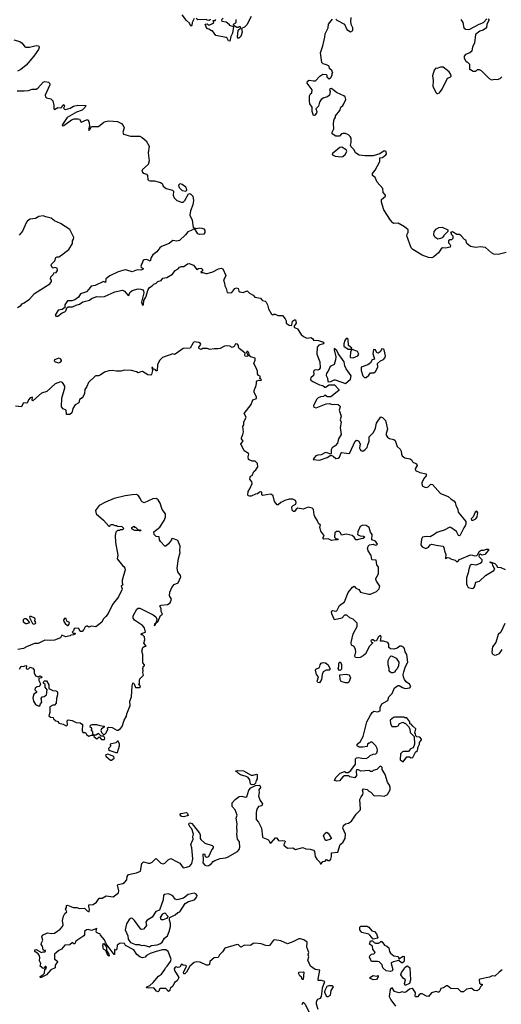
# Model space of a CAD drawing. Extents: x 2106670 to 2323771, y 35271 to 224896.
# Tile 318 of 419: x 2260213 to 2265790, y 143573 to 154978. Entities that reach past the tile are written whole.
import ezdxf

# ---------------------------------------------------------------- set-up
doc = ezdxf.new("R2010")
doc.units = 0

msp = doc.modelspace()

# ---------------------------------------------------------------- linework, layer by layer
at = {"layer": '0CON20XD'}
for points in [[(2262235, 154992), (2262210, 154945), (2262205, 154910), (2262195, 154902), (2262178, 154938), (2262145, 154968), (2262096, 155035)], [(2262895, 155014), (2262845, 154917), (2262815, 154892), (2262782, 154878), (2262789, 154835), (2262779, 154795), (2262765, 154778), (2262745, 154762), (2262737, 154777), (2262744, 154856), (2262768, 154882), (2262770, 154895), (2262755, 154900), (2262742, 154888), (2262728, 154888), (2262692, 154912), (2262690, 154925), (2262716, 154944), (2262721, 154955), (2262719, 154981)], [(2263874, 154984), (2263884, 154974), (2263975, 154925), (2264000, 154865), (2264045, 154839), (2264072, 154855), (2264072, 154885), (2264055, 154915), (2264048, 154955), (2264052, 155005)], [(2262420, 154985), (2262420, 154975), (2262405, 154970), (2262383, 154973), (2262375, 154980), (2262277, 154977), (2262255, 154992)], [(2262570, 154995), (2262550, 154975), (2262555, 154960), (2262602, 154952), (2262638, 154928), (2262640, 154915), (2262688, 154898), (2262677, 154824), (2262659, 154785), (2262645, 154730), (2262632, 154732), (2262616, 154765), (2262605, 154772), (2262486, 154796), (2262445, 154850), (2262435, 154850), (2262405, 154870), (2262380, 154875), (2262362, 154928), (2262385, 154930), (2262395, 154920), (2262415, 154920), (2262447, 154933), (2262460, 154945), (2262452, 154968), (2262475, 154970), (2262485, 154980)], [(2264703, 152507), (2264710, 152515), (2264710, 152545), (2264668, 152578), (2264595, 152620), (2264545, 152618), (2264534, 152624), (2264505, 152658), (2264430, 152775), (2264402, 152865), (2264402, 152895), (2264450, 152935), (2264450, 152945), (2264422, 152975), (2264418, 153025), (2264352, 153095), (2264329, 153149), (2264298, 153175), (2264298, 153195), (2264329, 153235), (2264384, 153335), (2264383, 153377), (2264415, 153383), (2264453, 153415), (2264459, 153425), (2264455, 153452), (2264435, 153461), (2264384, 153426), (2264308, 153402), (2264215, 153400), (2264145, 153409), (2264102, 153435), (2264085, 153470), (2264050, 153505), (2264042, 153525), (2264050, 153555), (2264050, 153605), (2264040, 153625), (2264020, 153645), (2263985, 153660), (2263955, 153660), (2263940, 153655), (2263915, 153630), (2263875, 153630), (2263830, 153655), (2263830, 153675), (2263852, 153715), (2263848, 153775), (2263853, 153827), (2263870, 153845), (2263870, 153865), (2263920, 153925), (2263930, 153965), (2263956, 153984), (2263968, 154002), (2263988, 154055), (2263982, 154085), (2263968, 154098), (2263932, 154112), (2263880, 154135), (2263825, 154180), (2263812, 154178), (2263802, 154168), (2263808, 154145), (2263802, 154105), (2263776, 154084), (2263735, 154073), (2263703, 154055), (2263683, 154025), (2263674, 153976), (2263642, 153945), (2263652, 153915), (2263650, 153895), (2263625, 153870), (2263615, 153870), (2263600, 153915), (2263598, 153965), (2263573, 154003), (2263568, 154035), (2263568, 154095), (2263581, 154119), (2263597, 154133), (2263598, 154165), (2263542, 154245), (2263546, 154265), (2263565, 154277), (2263615, 154269), (2263638, 154272), (2263690, 154325), (2263725, 154348), (2263760, 154345), (2263770, 154335), (2263770, 154315), (2263795, 154292), (2263815, 154310), (2263830, 154335), (2263830, 154355), (2263840, 154365), (2263830, 154375), (2263830, 154385), (2263800, 154415), (2263795, 154440), (2263767, 154457), (2263726, 154466), (2263712, 154482), (2263696, 154595), (2263722, 154675), (2263745, 154775), (2263749, 154815), (2263785, 154885), (2263788, 154925), (2263836, 154984)], [(2265322, 154982), (2265343, 154945), (2265356, 154886), (2265375, 154870), (2265405, 154863), (2265425, 154870), (2265532, 154928), (2265584, 154946), (2265623, 154987)], [(2265637, 154987), (2265648, 154978), (2265623, 154927), (2265620, 154885), (2265581, 154859), (2265542, 154845), (2265493, 154807), (2265480, 154705), (2265458, 154665), (2265448, 154615), (2265426, 154594), (2265374, 154576), (2265358, 154555), (2265358, 154535), (2265375, 154500), (2265385, 154490), (2265395, 154490), (2265420, 154465), (2265420, 154405), (2265425, 154400), (2265435, 154400), (2265465, 154382), (2265495, 154382), (2265515, 154400), (2265535, 154400), (2265555, 154390), (2265649, 154299), (2265675, 154282), (2265715, 154288), (2265746, 154284), (2265775, 154298), (2265795, 154318)], [(2260145, 154744), (2260214, 154725), (2260243, 154705), (2260274, 154665), (2260285, 154661), (2260325, 154660), (2260405, 154679), (2260425, 154677), (2260435, 154670), (2260439, 154655), (2260430, 154635), (2260375, 154555), (2260289, 154451), (2260225, 154401), (2260188, 154382)], [(2265055, 154123), (2265075, 154133), (2265104, 154175), (2265165, 154302), (2265196, 154314), (2265208, 154325), (2265207, 154345), (2265188, 154375), (2265115, 154427), (2265085, 154428), (2265045, 154412), (2265032, 154418), (2265012, 154395), (2264992, 154328), (2264999, 154275), (2264996, 154205), (2265035, 154132), (2265045, 154123), (2265055, 154123)], [(2260185, 154154), (2260265, 154153), (2260315, 154157), (2260357, 154173), (2260405, 154175), (2260423, 154187), (2260485, 154256), (2260505, 154262), (2260545, 154254), (2260558, 154245), (2260561, 154225), (2260509, 154105), (2260510, 154085), (2260525, 154072), (2260575, 154060), (2260598, 154038), (2260609, 153985), (2260607, 153947), (2260615, 153938), (2260655, 153961), (2260685, 153958), (2260698, 153962), (2260711, 153989), (2260725, 153997), (2260732, 153975), (2260720, 153955), (2260732, 153942), (2260745, 153939), (2260798, 153955), (2260835, 153976), (2260885, 153990), (2260978, 153985), (2260972, 153965), (2260935, 153929), (2260872, 153909), (2260764, 153846), (2260708, 153765), (2260704, 153754), (2260709, 153749), (2260725, 153753), (2260811, 153819), (2260845, 153831), (2260891, 153831), (2260906, 153825), (2260925, 153792), (2260985, 153820), (2261005, 153820), (2261018, 153785), (2261020, 153745), (2261008, 153705), (2261015, 153694), (2261027, 153705), (2261045, 153742), (2261125, 153742), (2261187, 153793), (2261205, 153801), (2261244, 153806), (2261345, 153800), (2261392, 153775), (2261413, 153753), (2261421, 153725), (2261409, 153675), (2261415, 153651), (2261495, 153629), (2261605, 153630), (2261632, 153615), (2261678, 153575), (2261712, 153515), (2261702, 153435), (2261711, 153345), (2261699, 153301), (2261634, 153245), (2261626, 153225), (2261642, 153202), (2261681, 153191), (2261692, 153175), (2261698, 153128), (2261708, 153115), (2261725, 153110), (2261775, 153111), (2261845, 153094), (2261861, 153081), (2261875, 153052), (2261910, 153025), (2261982, 153005), (2261993, 152993), (2261991, 152945), (2262000, 152915), (2262033, 152883), (2262085, 152863), (2262105, 152866), (2262125, 152884), (2262168, 152962), (2262184, 152966), (2262195, 152959), (2262216, 152935), (2262224, 152885), (2262216, 152835), (2262189, 152765), (2262182, 152715), (2262212, 152655), (2262223, 152573), (2262255, 152558), (2262295, 152566), (2262323, 152563), (2262345, 152554), (2262356, 152535), (2262356, 152514), (2262344, 152496), (2262295, 152490), (2262275, 152497), (2262245, 152550), (2262225, 152552), (2262198, 152535), (2262159, 152521), (2262133, 152485), (2262065, 152422), (2262034, 152414), (2261985, 152419), (2261945, 152385), (2261855, 152350), (2261836, 152335), (2261800, 152290), (2261755, 152254), (2261737, 152223), (2261725, 152180), (2261685, 152200), (2261655, 152198), (2261641, 152189), (2261616, 152125), (2261621, 152111), (2261642, 152095), (2261637, 152085), (2261615, 152078), (2261575, 152082), (2261515, 152059), (2261455, 152079), (2261435, 152080), (2261355, 152058), (2261258, 152012), (2261212, 151975), (2261208, 151935), (2261185, 151947), (2261085, 151901), (2261039, 151891), (2261015, 151856), (2260985, 151827), (2260917, 151803), (2260895, 151766), (2260853, 151735), (2260815, 151722), (2260765, 151720), (2260737, 151675), (2260737, 151643), (2260705, 151623), (2260658, 151615), (2260624, 151555), (2260633, 151543), (2260655, 151545), (2260705, 151582), (2260735, 151595), (2260748, 151605), (2260760, 151640), (2260775, 151651), (2260825, 151652), (2260865, 151673), (2260907, 151685), (2260945, 151711), (2261021, 151729), (2261045, 151748), (2261105, 151773), (2261135, 151768), (2261195, 151774), (2261314, 151826), (2261405, 151844), (2261428, 151835), (2261465, 151789), (2261475, 151784), (2261490, 151820), (2261517, 151843), (2261585, 151860), (2261615, 151858), (2261638, 151848), (2261647, 151837), (2261650, 151815), (2261624, 151705), (2261635, 151670), (2261645, 151675), (2261652, 151725), (2261675, 151765), (2261700, 151855), (2261715, 151875), (2261745, 151894), (2261765, 151915), (2261795, 151926), (2261814, 151946), (2261852, 151958), (2261872, 151985), (2261915, 151994), (2261981, 152029), (2262015, 152075), (2262047, 152093), (2262065, 152111), (2262085, 152119), (2262115, 152120), (2262155, 152152), (2262175, 152154), (2262225, 152136), (2262263, 152083), (2262284, 152096), (2262315, 152102), (2262328, 152085), (2262330, 152065), (2262315, 152060), (2262312, 152052), (2262335, 152050), (2262367, 152037), (2262385, 152037), (2262451, 152059), (2262515, 152091), (2262545, 152099), (2262564, 152094), (2262599, 152015), (2262593, 151995), (2262573, 151965), (2262586, 151926), (2262587, 151895), (2262605, 151865), (2262615, 151818), (2262655, 151814), (2262671, 151819), (2262704, 151865), (2262725, 151873), (2262741, 151865), (2262750, 151835), (2262761, 151825), (2262800, 151820), (2262847, 151837), (2262875, 151810), (2262916, 151786), (2262934, 151764), (2263002, 151752), (2263018, 151732), (2263025, 151724), (2263055, 151718), (2263067, 151705), (2263083, 151675), (2263095, 151628), (2263127, 151567), (2263145, 151558), (2263154, 151566), (2263172, 151568), (2263203, 151553), (2263255, 151553), (2263288, 151515), (2263299, 151489), (2263300, 151465), (2263335, 151440), (2263355, 151436), (2263365, 151441), (2263373, 151485), (2263395, 151500), (2263405, 151500), (2263416, 151465), (2263389, 151425), (2263394, 151414), (2263428, 151398), (2263473, 151333), (2263499, 151309), (2263539, 151289), (2263585, 151296), (2263604, 151285), (2263616, 151266), (2263672, 151262), (2263730, 151245), (2263733, 151235), (2263727, 151225), (2263675, 151207), (2263659, 151185), (2263654, 151104), (2263687, 151017), (2263694, 150946), (2263682, 150928), (2263665, 150919), (2263635, 150921), (2263620, 150915), (2263614, 150895), (2263620, 150875), (2263617, 150857), (2263585, 150830), (2263580, 150815), (2263585, 150803), (2263606, 150786), (2263685, 150748), (2263725, 150740), (2263745, 150720), (2263755, 150720), (2263795, 150748), (2263857, 150747), (2263909, 150695), (2263910, 150685), (2263815, 150609), (2263778, 150608), (2263745, 150630), (2263732, 150615), (2263695, 150610), (2263671, 150599), (2263651, 150579), (2263614, 150505), (2263620, 150490), (2263645, 150484), (2263761, 150529), (2263795, 150534), (2263835, 150520), (2263855, 150526), (2263902, 150522), (2263922, 150505), (2263925, 150495), (2263911, 150455), (2263935, 150385), (2263923, 150345), (2263936, 150315), (2263924, 150255), (2263935, 150175), (2263905, 150125), (2263895, 150075), (2263865, 150043), (2263831, 150019), (2263819, 149995)], [(2263935, 153389), (2263955, 153393), (2263985, 153422), (2264002, 153455), (2263995, 153470), (2263945, 153500), (2263922, 153498), (2263830, 153425), (2263834, 153414), (2263865, 153399), (2263935, 153389)], [(2262135, 152993), (2262147, 153005), (2262144, 153025), (2262135, 153037), (2262095, 153071), (2262075, 153079), (2262062, 153075), (2262053, 153063), (2262058, 153035), (2262095, 153000), (2262135, 152993)], [(2260187, 151643), (2260225, 151667), (2260241, 151689), (2260265, 151699), (2260325, 151741), (2260383, 151807), (2260563, 151917), (2260582, 151945), (2260582, 151962), (2260570, 151975), (2260572, 151998), (2260605, 152030), (2260610, 152045), (2260635, 152052), (2260652, 152075), (2260645, 152100), (2260615, 152108), (2260595, 152100), (2260587, 152107), (2260578, 152135), (2260582, 152148), (2260618, 152185), (2260630, 152225), (2260645, 152232), (2260667, 152233), (2260685, 152243), (2260780, 152315), (2260823, 152385), (2260823, 152415), (2260837, 152435), (2260840, 152455), (2260795, 152547), (2260685, 152617), (2260615, 152649), (2260578, 152678), (2260515, 152694), (2260485, 152708), (2260435, 152699), (2260395, 152676), (2260335, 152666), (2260305, 152649), (2260292, 152635), (2260245, 152530), (2260225, 152505), (2260205, 152484)], [(2265845, 152283), (2265755, 152258), (2265705, 152262), (2265675, 152278), (2265605, 152340), (2265545, 152346), (2265495, 152341), (2265435, 152352), (2265390, 152385), (2265380, 152425), (2265364, 152434), (2265326, 152476), (2265305, 152490), (2265275, 152490), (2265225, 152522), (2265200, 152515), (2265210, 152505), (2265210, 152495), (2265230, 152475), (2265230, 152445), (2265215, 152430), (2265195, 152430), (2265180, 152415), (2265180, 152395), (2265195, 152380), (2265202, 152362), (2265196, 152344), (2265145, 152333), (2265110, 152335), (2265094, 152326), (2265063, 152277), (2265008, 152232), (2264985, 152220), (2264945, 152222), (2264875, 152251), (2264765, 152318), (2264746, 152336), (2264697, 152475), (2264703, 152507)], [(2265055, 152438), (2265021, 152461), (2265010, 152485), (2265012, 152525), (2265040, 152555), (2265065, 152570), (2265105, 152576), (2265170, 152545), (2265170, 152525), (2265120, 152475), (2265120, 152465), (2265105, 152450), (2265085, 152443), (2265055, 152438)], [(2262696, 151194), (2262675, 151182), (2262646, 151196), (2262605, 151200), (2262584, 151196), (2262535, 151170), (2262506, 151164), (2262465, 151167), (2262415, 151157), (2262385, 151170), (2262335, 151170), (2262315, 151160), (2262295, 151164), (2262287, 151175), (2262287, 151185), (2262312, 151215), (2262308, 151228), (2262288, 151238), (2262235, 151246), (2262220, 151235), (2262188, 151172), (2262105, 151169), (2262025, 151110), (2262005, 151102), (2261985, 151108), (2261866, 151064), (2261836, 151034), (2261809, 150985), (2261805, 150910), (2261795, 150910), (2261784, 150924), (2261760, 150935), (2261755, 150948), (2261742, 150948), (2261750, 150915), (2261740, 150870), (2261731, 150859), (2261695, 150864), (2261635, 150902), (2261615, 150901), (2261585, 150887), (2261565, 150900), (2261506, 150916), (2261425, 150918), (2261385, 150906), (2261335, 150906), (2261285, 150916), (2261245, 150911), (2261195, 150896), (2261145, 150862), (2261125, 150855), (2261096, 150854), (2261085, 150848), (2261010, 150775), (2260991, 150729), (2260969, 150695), (2260963, 150647), (2260946, 150614), (2260935, 150598), (2260905, 150578), (2260899, 150541), (2260855, 150517), (2260828, 150475), (2260818, 150425), (2260795, 150405), (2260754, 150404), (2260752, 150455), (2260715, 150472), (2260696, 150495), (2260702, 150595), (2260737, 150715), (2260737, 150735), (2260708, 150775), (2260685, 150783), (2260625, 150762), (2260527, 150673), (2260465, 150653), (2260365, 150563), (2260357, 150575), (2260360, 150605), (2260335, 150597), (2260315, 150576), (2260305, 150543), (2260295, 150538), (2260275, 150542), (2260253, 150537), (2260234, 150496), (2260165, 150503)], [(2264015, 151161), (2264045, 151162), (2264060, 151175), (2264022, 151205), (2264015, 151277), (2264005, 151287), (2263995, 151284), (2263979, 151261), (2263966, 151225), (2263968, 151195), (2264015, 151161)], [(2262035, 145225), (2262067, 145207), (2262105, 145154), (2262145, 145160), (2262185, 145175), (2262207, 145203), (2262217, 145257), (2262207, 145385), (2262196, 145425), (2262222, 145485), (2262219, 145515), (2262227, 145545), (2262208, 145605), (2262188, 145625), (2262173, 145655), (2262175, 145670), (2262185, 145676), (2262205, 145666), (2262225, 145646), (2262295, 145556), (2262302, 145535), (2262303, 145495), (2262311, 145481), (2262355, 145440), (2262442, 145412), (2262452, 145402), (2262452, 145385), (2262438, 145365), (2262399, 145281), (2262375, 145272), (2262365, 145280), (2262359, 145309), (2262337, 145313), (2262332, 145308), (2262339, 145245), (2262333, 145213), (2262356, 145185), (2262375, 145178), (2262405, 145183), (2262435, 145203), (2262452, 145228), (2262472, 145238), (2262536, 145264), (2262595, 145269), (2262618, 145278), (2262734, 145345), (2262753, 145365), (2262763, 145395), (2262759, 145455), (2262737, 145487), (2262726, 145545), (2262730, 145575), (2262726, 145624), (2262733, 145665), (2262721, 145729), (2262730, 145765), (2262708, 145825), (2262674, 145864), (2262674, 145906), (2262707, 145945), (2262755, 145979), (2262785, 145983), (2262825, 145972), (2262843, 145977), (2262866, 146055), (2262891, 146079), (2262944, 146106), (2262985, 146112), (2262999, 146105), (2263000, 146085), (2262982, 146058), (2262986, 146026), (2262978, 145985), (2262998, 145935), (2263024, 145895), (2263016, 145874), (2262978, 145865), (2262960, 145835), (2262950, 145795), (2262953, 145715), (2262977, 145685), (2263012, 145612), (2263023, 145515), (2263030, 145505), (2263085, 145481), (2263103, 145465), (2263115, 145440), (2263125, 145442), (2263175, 145500), (2263185, 145502), (2263215, 145468), (2263255, 145471), (2263282, 145465), (2263288, 145455), (2263270, 145425), (2263271, 145415), (2263315, 145383), (2263375, 145386), (2263405, 145367), (2263492, 145388), (2263525, 145374), (2263575, 145371), (2263615, 145360), (2263627, 145345), (2263633, 145285), (2263654, 145254), (2263688, 145218), (2263695, 145200), (2263705, 145202), (2263723, 145227), (2263749, 145231), (2263765, 145252), (2263785, 145241), (2263805, 145241), (2263816, 145254), (2263824, 145285), (2263822, 145328), (2263896, 145334), (2263924, 145426), (2263955, 145448), (2263983, 145495), (2263984, 145545), (2263956, 145615), (2263964, 145645), (2263985, 145663), (2264019, 145671), (2264057, 145693), (2264110, 145775), (2264155, 145821), (2264158, 145835), (2264150, 145945), (2264168, 145975), (2264186, 146005), (2264189, 146025), (2264182, 146055), (2264195, 146068), (2264235, 146062), (2264255, 146042), (2264279, 146029), (2264318, 145988), (2264375, 145992), (2264435, 145983), (2264472, 146005), (2264502, 146058), (2264502, 146085), (2264495, 146110), (2264473, 146145), (2264444, 146234), (2264410, 146295), (2264410, 146315), (2264395, 146330), (2264382, 146328), (2264347, 146293), (2264308, 146282), (2264295, 146270), (2264275, 146270), (2264265, 146280), (2264165, 146274), (2264135, 146288), (2264115, 146288), (2264108, 146275), (2264112, 146225), (2264092, 146198), (2264035, 146210), (2264025, 146220), (2263975, 146220), (2263955, 146210), (2263915, 146160), (2263885, 146158), (2263860, 146165), (2263875, 146200), (2263925, 146252), (2263975, 146270), (2263995, 146260), (2264015, 146260), (2264048, 146282), (2264100, 146355), (2264102, 146415), (2264112, 146428), (2264135, 146432), (2264175, 146423), (2264225, 146422), (2264253, 146437), (2264273, 146457), (2264305, 146472), (2264337, 146473), (2264350, 146485), (2264357, 146515), (2264353, 146535), (2264336, 146566), (2264295, 146610), (2264275, 146610), (2264265, 146600), (2264255, 146600), (2264240, 146585), (2264235, 146560), (2264185, 146550), (2264145, 146550), (2264135, 146560), (2264122, 146562), (2264120, 146575), (2264122, 146585), (2264155, 146612), (2264192, 146675), (2264234, 146845), (2264275, 146923), (2264296, 146954), (2264315, 146967), (2264355, 146960), (2264388, 146972), (2264388, 147012), (2264408, 147055), (2264476, 147094), (2264488, 147135), (2264528, 147172), (2264555, 147240), (2264595, 147268), (2264607, 147267), (2264645, 147242), (2264675, 147233), (2264732, 147238), (2264742, 147255), (2264725, 147282), (2264687, 147307), (2264668, 147335), (2264658, 147365), (2264652, 147395), (2264660, 147425), (2264680, 147485), (2264706, 147535), (2264697, 147625), (2264677, 147655), (2264670, 147695), (2264659, 147709), (2264635, 147722), (2264615, 147722), (2264585, 147698), (2264545, 147688), (2264505, 147690), (2264488, 147705), (2264489, 147745), (2264476, 147765), (2264425, 147780), (2264390, 147780), (2264397, 147827), (2264395, 147838), (2264385, 147844), (2264364, 147826), (2264346, 147784), (2264325, 147780), (2264308, 147795), (2264295, 147797), (2264281, 147785), (2264285, 147770), (2264300, 147765), (2264298, 147755), (2264265, 147720), (2264216, 147634), (2264190, 147610), (2264155, 147590), (2264125, 147586), (2264102, 147592), (2264092, 147605), (2264105, 147655), (2264100, 147685), (2264085, 147719), (2264054, 147734), (2264051, 147765), (2264076, 147865), (2264122, 147948), (2264119, 147989), (2264075, 148033), (2264035, 148050), (2264002, 148082), (2263975, 148080), (2263945, 148048), (2263860, 148025), (2263826, 148095), (2263824, 148125), (2263836, 148134), (2263875, 148129), (2263885, 148133), (2263915, 148193), (2263975, 148234), (2264015, 148342), (2264066, 148404), (2264085, 148418), (2264106, 148395), (2264139, 148379), (2264159, 148349), (2264255, 148324), (2264274, 148324), (2264346, 148354), (2264374, 148386), (2264383, 148415), (2264343, 148475), (2264338, 148495), (2264338, 148505), (2264369, 148561), (2264366, 148635), (2264350, 148665), (2264339, 148719), (2264295, 148720), (2264290, 148725), (2264282, 148772), (2264248, 148825), (2264242, 148855), (2264248, 148882), (2264263, 148897), (2264305, 148903), (2264335, 148891), (2264350, 148895), (2264357, 148905), (2264335, 148937), (2264292, 148955), (2264293, 149015), (2264274, 149044), (2264258, 149095), (2264225, 149119), (2264185, 149122), (2264155, 149109), (2264127, 149045), (2264126, 149016), (2264155, 149000), (2264196, 148996), (2264208, 148985), (2264192, 148968), (2264164, 148966), (2264125, 148952), (2264104, 148954), (2264086, 148986), (2264064, 149004), (2263995, 149020), (2263938, 149008), (2263926, 149036), (2263911, 149051), (2263880, 149050), (2263862, 149035), (2263860, 148985), (2263875, 148970), (2263900, 148965), (2263895, 148953), (2263865, 148953), (2263825, 148944), (2263786, 148966), (2263735, 148961), (2263724, 148975), (2263740, 148995), (2263736, 149006), (2263702, 149052), (2263690, 149105), (2263698, 149125), (2263672, 149142), (2263661, 149175), (2263629, 149225), (2263621, 149245), (2263616, 149305), (2263600, 149320), (2263555, 149332), (2263495, 149307), (2263435, 149319), (2263415, 149309), (2263397, 149283), (2263385, 149281), (2263367, 149297), (2263365, 149335), (2263379, 149351), (2263412, 149368), (2263414, 149385), (2263405, 149411), (2263375, 149426), (2263335, 149426), (2263285, 149411), (2263235, 149386), (2263205, 149357), (2263195, 149360), (2263165, 149397), (2263148, 149465), (2263130, 149480), (2263115, 149482), (2263027, 149467), (2263018, 149475), (2263016, 149505), (2263005, 149508), (2262990, 149505), (2262965, 149486), (2262945, 149484), (2262895, 149461), (2262875, 149458), (2262859, 149465), (2262855, 149475), (2262857, 149515), (2262879, 149545), (2262904, 149605), (2262901, 149625), (2262879, 149655), (2262881, 149679), (2262885, 149690), (2262905, 149700), (2262926, 149744), (2262948, 149765), (2262969, 149801), (2262967, 149837), (2262940, 149865), (2262905, 149863), (2262862, 149885), (2262858, 149915), (2262867, 149945), (2262864, 149954), (2262814, 149985), (2262773, 150067), (2262800, 150095), (2262780, 150125), (2262780, 150135), (2262798, 150175), (2262804, 150205), (2262797, 150265), (2262810, 150285), (2262810, 150315), (2262834, 150375), (2262814, 150415), (2262895, 150520), (2262913, 150575), (2262955, 150590), (2262957, 150605), (2262927, 150665), (2262927, 150685), (2262938, 150715), (2262948, 150725), (2262956, 150765), (2262954, 150785), (2262960, 150795), (2262985, 150803), (2263005, 150798), (2263012, 150805), (2262993, 150823), (2263002, 150845), (2262978, 150858), (2262968, 150875), (2262966, 150906), (2262953, 150945), (2262923, 150995), (2262938, 151035), (2262939, 151059), (2262888, 151075), (2262870, 151095), (2262872, 151105), (2262865, 151120), (2262845, 151138), (2262840, 151125), (2262860, 151085), (2262845, 151078), (2262825, 151082), (2262820, 151095), (2262822, 151115), (2262755, 151168), (2262747, 151185), (2262748, 151205), (2262735, 151219), (2262712, 151225), (2262696, 151194)], [(2263985, 150763), (2264042, 150815), (2264052, 150855), (2263994, 150935), (2263979, 150969), (2263970, 151015), (2263900, 151110), (2263885, 151147), (2263855, 151170), (2263853, 151155), (2263873, 151075), (2263870, 151040), (2263855, 150985), (2263809, 150961), (2263785, 150908), (2263765, 150885), (2263763, 150857), (2263778, 150825), (2263781, 150791), (2263785, 150784), (2263816, 150786), (2263855, 150805), (2263865, 150805), (2263985, 150763)], [(2264075, 151061), (2264130, 151085), (2264142, 151105), (2264125, 151136), (2264065, 151160), (2264052, 151148), (2264045, 151128), (2264040, 151075), (2264045, 151065), (2264075, 151061)], [(2264225, 150833), (2264255, 150859), (2264274, 150886), (2264315, 150888), (2264335, 150903), (2264359, 150955), (2264356, 150995), (2264392, 151028), (2264425, 151044), (2264445, 151066), (2264449, 151085), (2264434, 151154), (2264425, 151162), (2264405, 151165), (2264389, 151131), (2264365, 151116), (2264350, 151120), (2264333, 151155), (2264315, 151159), (2264309, 151155), (2264301, 151111), (2264320, 151045), (2264295, 151040), (2264277, 151005), (2264245, 150982), (2264168, 150952), (2264166, 150915), (2264185, 150855), (2264205, 150835), (2264225, 150833)], [(2260665, 151004), (2260690, 151015), (2260698, 151025), (2260698, 151035), (2260685, 151052), (2260665, 151058), (2260615, 151040), (2260612, 151025), (2260622, 151015), (2260665, 151004)], [(2263819, 149995), (2263821, 149959), (2263815, 149946), (2263775, 149963), (2263755, 149964), (2263705, 149937), (2263665, 149934), (2263643, 149925), (2263621, 149905), (2263613, 149885), (2263685, 149878), (2263775, 149908), (2263815, 149933), (2263842, 149922), (2263875, 149894), (2263902, 149898), (2263915, 149912), (2263935, 149962), (2263944, 149966), (2264026, 149954), (2264035, 149962), (2264099, 150095), (2264115, 150107), (2264135, 150100), (2264154, 150065), (2264149, 150015), (2264155, 149998), (2264165, 149988), (2264185, 149982), (2264215, 150000), (2264237, 150023), (2264243, 150055), (2264261, 150095), (2264259, 150145), (2264309, 150195), (2264332, 150248), (2264344, 150305), (2264395, 150380), (2264415, 150372), (2264449, 150335), (2264471, 150235), (2264457, 150185), (2264457, 150165), (2264471, 150141), (2264495, 150128), (2264545, 150117), (2264560, 150105), (2264583, 150035), (2264618, 150005), (2264632, 149982), (2264634, 149944), (2264642, 149925), (2264674, 149904), (2264735, 149890), (2264752, 149875), (2264764, 149854), (2264808, 149835), (2264814, 149815), (2264794, 149775), (2264797, 149757), (2264845, 149733), (2264918, 149718), (2264920, 149695), (2264893, 149665), (2264868, 149615), (2264875, 149580), (2264903, 149563), (2264925, 149560), (2264943, 149567), (2264972, 149598), (2264994, 149594), (2265085, 149490), (2265176, 149456), (2265208, 149425), (2265240, 149405), (2265257, 149387), (2265263, 149355), (2265286, 149306), (2265290, 149275), (2265378, 149165), (2265380, 149135), (2265373, 149115), (2265356, 149094), (2265315, 149008), (2265305, 148998), (2265295, 149003), (2265270, 149050), (2265205, 149098), (2265195, 149099), (2265130, 149065), (2265065, 149045), (2265042, 149038), (2265014, 149015), (2264965, 148990), (2264925, 148994), (2264876, 148984), (2264867, 148963), (2264859, 148895), (2264875, 148872), (2264915, 148855), (2264945, 148869), (2264965, 148895), (2264985, 148904), (2265035, 148890), (2265112, 148882), (2265123, 148865), (2265131, 148825), (2265149, 148785), (2265145, 148738), (2265162, 148748), (2265185, 148745), (2265215, 148728), (2265255, 148719), (2265275, 148699), (2265285, 148701), (2265305, 148727), (2265435, 148778), (2265455, 148776), (2265475, 148767), (2265507, 148773), (2265518, 148782), (2265533, 148817), (2265555, 148832), (2265586, 148834), (2265617, 148847), (2265640, 148845), (2265642, 148835), (2265598, 148785), (2265567, 148777), (2265545, 148788), (2265532, 148778), (2265528, 148765), (2265532, 148755), (2265564, 148724), (2265566, 148705), (2265560, 148690), (2265545, 148679), (2265495, 148661), (2265445, 148668), (2265431, 148659), (2265413, 148615), (2265405, 148570), (2265388, 148515), (2265388, 148445), (2265393, 148423), (2265405, 148402), (2265455, 148388), (2265473, 148397), (2265481, 148409), (2265496, 148464), (2265538, 148475), (2265605, 148542), (2265702, 148598), (2265716, 148614), (2265692, 148655), (2265688, 148678), (2265662, 148692), (2265662, 148698), (2265715, 148680), (2265731, 148665), (2265746, 148636), (2265785, 148634), (2265835, 148610)], [(2261195, 146640), (2261200, 146655), (2261188, 146678), (2261155, 146680), (2261125, 146710), (2261095, 146690), (2261070, 146690), (2261060, 146705), (2261058, 146728), (2261040, 146745), (2261050, 146755), (2261050, 146765), (2261046, 146776), (2261030, 146785), (2261033, 146805), (2261054, 146816), (2261104, 146816), (2261142, 146802), (2261190, 146795), (2261190, 146785), (2261160, 146765), (2261154, 146745), (2261160, 146720), (2261185, 146700), (2261198, 146702), (2261210, 146715), (2261232, 146755), (2261230, 146775), (2261240, 146785), (2261285, 146781), (2261338, 146748), (2261355, 146748), (2261382, 146768), (2261398, 146792), (2261422, 146865), (2261449, 146911), (2261453, 146937), (2261491, 147035), (2261490, 147085), (2261507, 147135), (2261514, 147264), (2261522, 147295), (2261528, 147298), (2261540, 147285), (2261552, 147242), (2261605, 147242), (2261612, 147248), (2261605, 147270), (2261590, 147275), (2261602, 147288), (2261600, 147325), (2261606, 147344), (2261646, 147384), (2261638, 147415), (2261642, 147435), (2261638, 147465), (2261645, 147490), (2261660, 147495), (2261660, 147505), (2261638, 147528), (2261637, 147625), (2261628, 147665), (2261640, 147705), (2261653, 147717), (2261677, 147723), (2261652, 147755), (2261662, 147795), (2261658, 147828), (2261635, 147852), (2261620, 147855), (2261625, 147870), (2261670, 147885), (2261660, 147935), (2261635, 147962), (2261542, 148022), (2261525, 148045), (2261527, 148075), (2261569, 148151), (2261585, 148163), (2261605, 148161), (2261757, 148086), (2261790, 148060), (2261800, 148035), (2261798, 148012), (2261790, 147990), (2261773, 147975), (2261772, 147962), (2261785, 147970), (2261790, 147990), (2261815, 148010), (2261842, 148078), (2261867, 148093), (2261851, 148125), (2261851, 148155), (2261835, 148190), (2261852, 148198), (2261926, 148204), (2261956, 148224), (2261971, 148265), (2261946, 148305), (2261951, 148349), (2261975, 148400), (2262002, 148435), (2262048, 148455), (2262080, 148525), (2262075, 148542), (2262044, 148584), (2262037, 148625), (2262052, 148738), (2262072, 148805), (2262067, 148825), (2262071, 148879), (2262046, 148946), (2261985, 148970), (2261970, 148965), (2261970, 148955), (2261935, 148908), (2261905, 148880), (2261895, 148880), (2261842, 148935), (2261832, 148955), (2261828, 148988), (2261795, 148992), (2261770, 149015), (2261768, 149045), (2261835, 149102), (2261885, 149178), (2261901, 149215), (2261902, 149255), (2261863, 149305), (2261838, 149378), (2261818, 149415), (2261795, 149433), (2261755, 149428), (2261654, 149384), (2261632, 149392), (2261618, 149405), (2261610, 149430), (2261587, 149465), (2261565, 149477), (2261516, 149476), (2261435, 149464), (2261305, 149432), (2261205, 149390), (2261135, 149352), (2261098, 149305), (2261092, 149295), (2261098, 149255), (2261185, 149180), (2261245, 149110), (2261255, 149110), (2261264, 149126), (2261275, 149132), (2261292, 149132), (2261315, 149120), (2261335, 149120), (2261345, 149110), (2261397, 149107), (2261420, 149085), (2261405, 149070), (2261375, 149070), (2261367, 149063), (2261345, 149060), (2261328, 149042), (2261318, 149002), (2261324, 148924), (2261350, 148775), (2261343, 148735), (2261403, 148655), (2261417, 148645), (2261430, 148625), (2261433, 148605), (2261401, 148485), (2261400, 148455), (2261406, 148434), (2261388, 148415), (2261398, 148388), (2261397, 148375), (2261356, 148294), (2261287, 148205), (2261238, 148102), (2261212, 148065), (2261178, 148035), (2261165, 147998), (2261095, 147947), (2261045, 147952), (2261015, 147940), (2261000, 147955), (2260985, 147953), (2260970, 147945), (2260957, 147913), (2260935, 147892), (2260912, 147892), (2260896, 147926), (2260855, 147932), (2260844, 147926), (2260835, 147898), (2260822, 147885), (2260832, 147872), (2260852, 147872), (2260860, 147865), (2260835, 147852), (2260805, 147850), (2260797, 147843), (2260745, 147830), (2260702, 147848), (2260685, 147820), (2260615, 147793), (2260565, 147788), (2260505, 147790), (2260425, 147752), (2260385, 147752), (2260290, 147715), (2260257, 147693), (2260192, 147685)], [(2265465, 149182), (2265495, 149198), (2265512, 149218), (2265519, 149265), (2265507, 149287), (2265488, 149275), (2265465, 149220), (2265440, 149195), (2265443, 149183), (2265465, 149182)], [(2261605, 149053), (2261595, 149060), (2261545, 149062), (2261525, 149070), (2261512, 149082), (2261510, 149095), (2261535, 149110), (2261542, 149102), (2261555, 149100), (2261582, 149072), (2261620, 149065), (2261605, 149053)], [(2260295, 147984), (2260330, 147995), (2260302, 148025), (2260285, 148037), (2260265, 148040), (2260254, 148026), (2260255, 148002), (2260285, 147984), (2260295, 147984)], [(2260375, 147978), (2260395, 147983), (2260400, 147995), (2260388, 148015), (2260392, 148035), (2260388, 148045), (2260345, 148067), (2260330, 148065), (2260328, 148055), (2260363, 147985), (2260375, 147978)], [(2260775, 147962), (2260787, 147975), (2260788, 147995), (2260760, 148010), (2260751, 148041), (2260735, 148047), (2260719, 148025), (2260725, 148008), (2260738, 147985), (2260765, 147963), (2260775, 147962)], [(2265832, 147985), (2265786, 147884), (2265752, 147858), (2265726, 147765), (2265688, 147715), (2265679, 147655), (2265685, 147635), (2265695, 147627), (2265715, 147619), (2265735, 147620), (2265768, 147635), (2265799, 147685)], [(2264535, 147412), (2264513, 147413), (2264493, 147433), (2264492, 147465), (2264480, 147505), (2264478, 147555), (2264500, 147595), (2264515, 147608), (2264527, 147607), (2264573, 147583), (2264602, 147535), (2264600, 147495), (2264585, 147460), (2264565, 147440), (2264555, 147420), (2264535, 147412)], [(2260209, 147455), (2260230, 147490), (2260255, 147488), (2260285, 147498), (2260290, 147495), (2260288, 147465), (2260304, 147454), (2260315, 147458), (2260335, 147480), (2260365, 147468), (2260382, 147445), (2260382, 147412), (2260395, 147378), (2260425, 147368), (2260445, 147380), (2260470, 147365), (2260460, 147355), (2260433, 147347), (2260434, 147324), (2260452, 147285), (2260448, 147262), (2260437, 147253), (2260415, 147252), (2260392, 147235), (2260390, 147215), (2260408, 147195), (2260408, 147185), (2260376, 147164), (2260364, 147125), (2260374, 147085), (2260395, 147048), (2260425, 147032), (2260445, 147030), (2260452, 147055), (2260470, 147075), (2260462, 147115), (2260472, 147135), (2260495, 147138), (2260522, 147158), (2260530, 147215), (2260508, 147248), (2260507, 147277), (2260490, 147295), (2260490, 147305), (2260498, 147322), (2260525, 147320), (2260552, 147272), (2260552, 147232), (2260595, 147208), (2260630, 147205), (2260646, 147196), (2260652, 147185), (2260652, 147158), (2260638, 147115), (2260637, 147063), (2260615, 147040), (2260595, 147040), (2260562, 147018), (2260560, 146955), (2260550, 146915), (2260568, 146898), (2260600, 146895), (2260605, 146880), (2260630, 146855), (2260658, 146848), (2260665, 146830), (2260715, 146820), (2260745, 146801), (2260755, 146800), (2260765, 146812), (2260763, 146857), (2260775, 146868), (2260822, 146862), (2260865, 146839), (2260915, 146832), (2260940, 146815), (2260938, 146745), (2260945, 146720), (2260975, 146720), (2260985, 146700), (2261015, 146678), (2261045, 146690), (2261070, 146690), (2261070, 146675), (2261105, 146650), (2261135, 146670), (2261162, 146642), (2261195, 146640)], [(2263685, 147298), (2263665, 147302), (2263657, 147315), (2263672, 147365), (2263650, 147395), (2263638, 147445), (2263644, 147456), (2263686, 147474), (2263691, 147505), (2263703, 147525), (2263727, 147533), (2263755, 147530), (2263784, 147505), (2263810, 147455), (2263795, 147442), (2263760, 147445), (2263727, 147423), (2263714, 147395), (2263706, 147335), (2263685, 147298)], [(2263925, 147440), (2263912, 147442), (2263902, 147465), (2263910, 147485), (2263910, 147525), (2263925, 147540), (2263940, 147515), (2263940, 147455), (2263925, 147440)], [(2264013, 147297), (2263987, 147297), (2263935, 147312), (2263924, 147335), (2263922, 147388), (2263995, 147398), (2264025, 147388), (2264037, 147375), (2264043, 147355), (2264025, 147303), (2264013, 147297)], [(2264655, 146382), (2264695, 146438), (2264725, 146438), (2264745, 146428), (2264766, 146434), (2264798, 146495), (2264820, 146515), (2264828, 146555), (2264842, 146585), (2264843, 146607), (2264867, 146635), (2264867, 146645), (2264848, 146668), (2264813, 146673), (2264800, 146685), (2264797, 146707), (2264790, 146715), (2264800, 146765), (2264764, 146794), (2264745, 146820), (2264732, 146822), (2264730, 146845), (2264695, 146890), (2264672, 146892), (2264665, 146900), (2264555, 146900), (2264540, 146895), (2264504, 146866), (2264507, 146827), (2264522, 146792), (2264577, 146793), (2264595, 146800), (2264610, 146825), (2264655, 146840), (2264665, 146830), (2264675, 146830), (2264715, 146790), (2264730, 146765), (2264735, 146720), (2264780, 146675), (2264783, 146587), (2264770, 146545), (2264737, 146533), (2264715, 146502), (2264658, 146502), (2264645, 146498), (2264622, 146475), (2264620, 146405), (2264655, 146382)], [(2261325, 146491), (2261345, 146492), (2261367, 146567), (2261368, 146585), (2261355, 146620), (2261345, 146620), (2261327, 146603), (2261262, 146588), (2261260, 146575), (2261270, 146565), (2261242, 146538), (2261243, 146523), (2261255, 146512), (2261325, 146491)], [(2261275, 146402), (2261306, 146424), (2261303, 146445), (2261235, 146469), (2261212, 146465), (2261208, 146455), (2261214, 146444), (2261265, 146402), (2261275, 146402)], [(2262905, 146114), (2262884, 146124), (2262876, 146175), (2262860, 146200), (2262835, 146214), (2262770, 146230), (2262747, 146245), (2262725, 146270), (2262710, 146275), (2262735, 146282), (2262805, 146279), (2262895, 146228), (2262915, 146227), (2262955, 146240), (2262963, 146235), (2262963, 146185), (2262950, 146165), (2262942, 146135), (2262930, 146120), (2262905, 146114)], [(2262115, 145744), (2262085, 145747), (2262068, 145775), (2262080, 145785), (2262146, 145796), (2262156, 145785), (2262165, 145760), (2262115, 145744)], [(2263765, 145472), (2263755, 145472), (2263750, 145480), (2263732, 145525), (2263747, 145553), (2263765, 145566), (2263786, 145556), (2263822, 145495), (2263806, 145484), (2263765, 145472)], [(2263670, 143515), (2263651, 143575), (2263650, 143605), (2263665, 143632), (2263698, 143645), (2263708, 143665), (2263716, 143724), (2263721, 143765), (2263747, 143837), (2263709, 143849), (2263670, 143850), (2263668, 143865), (2263687, 143967), (2263635, 143977), (2263582, 144015), (2263550, 144085), (2263562, 144125), (2263553, 144145), (2263561, 144175), (2263537, 144235), (2263540, 144295), (2263505, 144320), (2263465, 144333), (2263445, 144331), (2263374, 144296), (2263315, 144274), (2263235, 144307), (2263165, 144321), (2263153, 144317), (2263106, 144254), (2263091, 144249), (2263065, 144253), (2263010, 144275), (2262935, 144280), (2262915, 144276), (2262885, 144253), (2262815, 144258), (2262775, 144237), (2262745, 144264), (2262730, 144265), (2262588, 144222), (2262560, 144180), (2262527, 144145), (2262512, 144115), (2262465, 144110), (2262415, 144068), (2262410, 144035), (2262395, 144026), (2262375, 144028), (2262301, 144061), (2262265, 144065), (2262232, 144058), (2262184, 144016), (2262145, 143944), (2262125, 143926), (2262115, 143927), (2262109, 143945), (2262140, 144005), (2262143, 144015), (2262135, 144023), (2262106, 144026), (2262085, 144037), (2262068, 144005), (2262045, 144001), (2262025, 144008), (2262015, 144004), (2262002, 143985), (2262006, 143965), (2262056, 143884), (2262038, 143845), (2262004, 143826), (2261987, 143783), (2261961, 143759), (2261950, 143745), (2261950, 143735), (2261935, 143720), (2261905, 143758), (2261843, 143757), (2261832, 143748), (2261826, 143724), (2261815, 143718), (2261796, 143725), (2261766, 143766), (2261705, 143759), (2261683, 143765), (2261686, 143775), (2261719, 143791), (2261758, 143825), (2261820, 143900), (2261856, 143924), (2261893, 143975), (2261900, 143995), (2261922, 144015), (2261960, 144070), (2261966, 144095), (2261932, 144185), (2261905, 144203), (2261865, 144206), (2261794, 144186), (2261725, 144160), (2261683, 144137), (2261665, 144120), (2261635, 144110), (2261605, 144122), (2261571, 144151), (2261533, 144203), (2261440, 144255), (2261428, 144278), (2261375, 144280), (2261343, 144257), (2261338, 144212), (2261325, 144200), (2261312, 144208), (2261310, 144150), (2261305, 144150), (2261213, 144273), (2261195, 144320), (2261150, 144375), (2261145, 144390), (2261125, 144392), (2261102, 144405), (2261098, 144422), (2261105, 144450), (2261045, 144430), (2261005, 144440), (2260985, 144436), (2260962, 144415), (2260963, 144377), (2260956, 144365), (2260863, 144305), (2260850, 144275), (2260840, 144275), (2260825, 144290), (2260795, 144261), (2260735, 144258), (2260697, 144213), (2260665, 144198), (2260617, 144155), (2260614, 144146), (2260617, 144095), (2260645, 144077), (2260649, 144065), (2260623, 144027), (2260622, 143995), (2260575, 143974), (2260525, 143913), (2260455, 143880), (2260450, 143895), (2260485, 143917), (2260502, 143935), (2260503, 143977), (2260517, 143985), (2260523, 144003), (2260515, 144012), (2260508, 144012), (2260498, 143992), (2260485, 143988), (2260450, 144015), (2260458, 144045), (2260443, 144075), (2260446, 144114), (2260441, 144135), (2260428, 144158), (2260390, 144185), (2260390, 144205), (2260405, 144208), (2260465, 144173), (2260485, 144182), (2260505, 144180), (2260512, 144185), (2260510, 144195), (2260495, 144198), (2260486, 144206), (2260478, 144248), (2260462, 144265), (2260464, 144286), (2260480, 144315), (2260468, 144355), (2260478, 144375), (2260535, 144400), (2260586, 144394), (2260615, 144399), (2260682, 144445), (2260708, 144475), (2260717, 144495), (2260709, 144545), (2260719, 144595), (2260736, 144625), (2260759, 144645), (2260743, 144675), (2260756, 144695), (2260753, 144717), (2260765, 144722), (2260805, 144706), (2260833, 144693), (2260874, 144694), (2260905, 144682), (2260965, 144688), (2260995, 144656), (2261017, 144643), (2261022, 144675), (2261012, 144705), (2261015, 144726), (2261065, 144729), (2261102, 144755), (2261135, 144802), (2261166, 144804), (2261215, 144831), (2261295, 144819), (2261357, 144865), (2261362, 144888), (2261347, 144955), (2261355, 144963), (2261407, 144973), (2261427, 144983), (2261453, 145017), (2261456, 145055), (2261472, 145078), (2261565, 145096), (2261613, 145115), (2261626, 145205), (2261645, 145222), (2261705, 145208), (2261725, 145209), (2261745, 145219), (2261785, 145259), (2261795, 145262), (2261849, 145209), (2261875, 145200), (2261895, 145209), (2261932, 145248), (2261965, 145263), (2262035, 145225)], [(2261715, 144240), (2261735, 144256), (2261805, 144263), (2261835, 144273), (2261861, 144295), (2261890, 144340), (2261923, 144365), (2261944, 144415), (2261961, 144475), (2261959, 144509), (2261947, 144547), (2261947, 144565), (2261953, 144577), (2262015, 144610), (2262044, 144636), (2262067, 144643), (2262128, 144742), (2262166, 144764), (2262237, 144785), (2262265, 144818), (2262269, 144835), (2262254, 144854), (2262235, 144859), (2262165, 144846), (2262108, 144802), (2262035, 144782), (2262013, 144793), (2261985, 144829), (2261965, 144842), (2261935, 144852), (2261885, 144847), (2261877, 144833), (2261876, 144784), (2261832, 144665), (2261791, 144649), (2261746, 144584), (2261686, 144544), (2261674, 144524), (2261680, 144485), (2261666, 144465), (2261645, 144444), (2261625, 144438), (2261615, 144442), (2261542, 144545), (2261518, 144568), (2261505, 144572), (2261480, 144555), (2261450, 144505), (2261434, 144435), (2261467, 144367), (2261468, 144328), (2261495, 144289), (2261555, 144267), (2261595, 144265), (2261625, 144256), (2261649, 144259), (2261715, 144240)], [(2261875, 144551), (2261853, 144553), (2261842, 144578), (2261869, 144621), (2261893, 144633), (2261930, 144595), (2261930, 144585), (2261914, 144566), (2261875, 144551)], [(2264305, 144327), (2264266, 144376), (2264254, 144384), (2264174, 144404), (2264150, 144435), (2264150, 144465), (2264163, 144477), (2264205, 144480), (2264237, 144477), (2264256, 144466), (2264290, 144425), (2264320, 144415), (2264345, 144390), (2264362, 144345), (2264355, 144338), (2264325, 144332), (2264305, 144327)], [(2261245, 144130), (2261235, 144140), (2261210, 144195), (2261183, 144213), (2261177, 144255), (2261185, 144280), (2261220, 144235), (2261218, 144198), (2261247, 144155), (2261250, 144135), (2261245, 144130)], [(2264505, 143954), (2264455, 143963), (2264419, 143995), (2264411, 144031), (2264375, 144064), (2264355, 144070), (2264285, 144070), (2264265, 144120), (2264266, 144135), (2264285, 144154), (2264312, 144158), (2264330, 144175), (2264303, 144213), (2264300, 144245), (2264265, 144270), (2264275, 144308), (2264299, 144309), (2264319, 144289), (2264335, 144283), (2264368, 144282), (2264385, 144290), (2264395, 144302), (2264405, 144302), (2264437, 144257), (2264465, 144247), (2264488, 144228), (2264494, 144184), (2264505, 144165), (2264545, 144134), (2264596, 144126), (2264605, 144100), (2264655, 144130), (2264667, 144127), (2264666, 144084), (2264660, 144065), (2264647, 144053), (2264635, 144053), (2264605, 144080), (2264543, 144067), (2264516, 144055), (2264514, 144045), (2264534, 143975), (2264525, 143961), (2264505, 143954)], [(2263485, 143860), (2263478, 143888), (2263455, 143904), (2263442, 143935), (2263444, 143946), (2263495, 143950), (2263503, 143945), (2263495, 143862), (2263485, 143860)], [(2265764, 143946), (2265715, 143898), (2265685, 143902), (2265655, 143888), (2265540, 143865), (2265533, 143857), (2265538, 143818), (2265548, 143808), (2265568, 143808), (2265570, 143795), (2265550, 143775), (2265532, 143745), (2265505, 143731), (2265475, 143732), (2265447, 143757), (2265435, 143758), (2265385, 143748), (2265352, 143718), (2265325, 143718), (2265291, 143751), (2265205, 143758), (2265166, 143786), (2265155, 143786), (2265122, 143765), (2265088, 143755), (2265079, 143725), (2265068, 143715), (2265055, 143713), (2265035, 143722), (2264995, 143711), (2264982, 143705), (2264948, 143665), (2264925, 143666), (2264875, 143694), (2264855, 143696), (2264838, 143685), (2264819, 143661), (2264805, 143658), (2264795, 143660), (2264791, 143671), (2264798, 143705), (2264793, 143715), (2264768, 143748), (2264756, 143756), (2264725, 143749), (2264685, 143713), (2264665, 143710), (2264645, 143719), (2264605, 143705), (2264552, 143722), (2264525, 143763), (2264512, 143758), (2264504, 143745), (2264492, 143665), (2264512, 143625), (2264565, 143550)], [(2264675, 143793), (2264670, 143815), (2264679, 143855), (2264653, 143875), (2264626, 143915), (2264635, 143942), (2264662, 143975), (2264670, 143995), (2264693, 144017), (2264705, 144018), (2264730, 143995), (2264739, 143855), (2264725, 143814), (2264675, 143793)], [(2265798, 143972), (2265764, 143946)], [(2264305, 143857), (2264274, 143874), (2264269, 143885), (2264305, 143908), (2264345, 143901), (2264365, 143907), (2264365, 143890), (2264345, 143862), (2264305, 143857)], [(2263772, 143662), (2263785, 143663), (2263812, 143678), (2263821, 143735), (2263846, 143775), (2263835, 143789), (2263792, 143788), (2263770, 143780), (2263748, 143732), (2263744, 143715), (2263760, 143670), (2263772, 143662)], [(2263485, 143573), (2263495, 143600), (2263520, 143575), (2263561, 143485)]]:
    msp.add_lwpolyline(points, dxfattribs=at)

doc.saveas('drawing.dxf')
